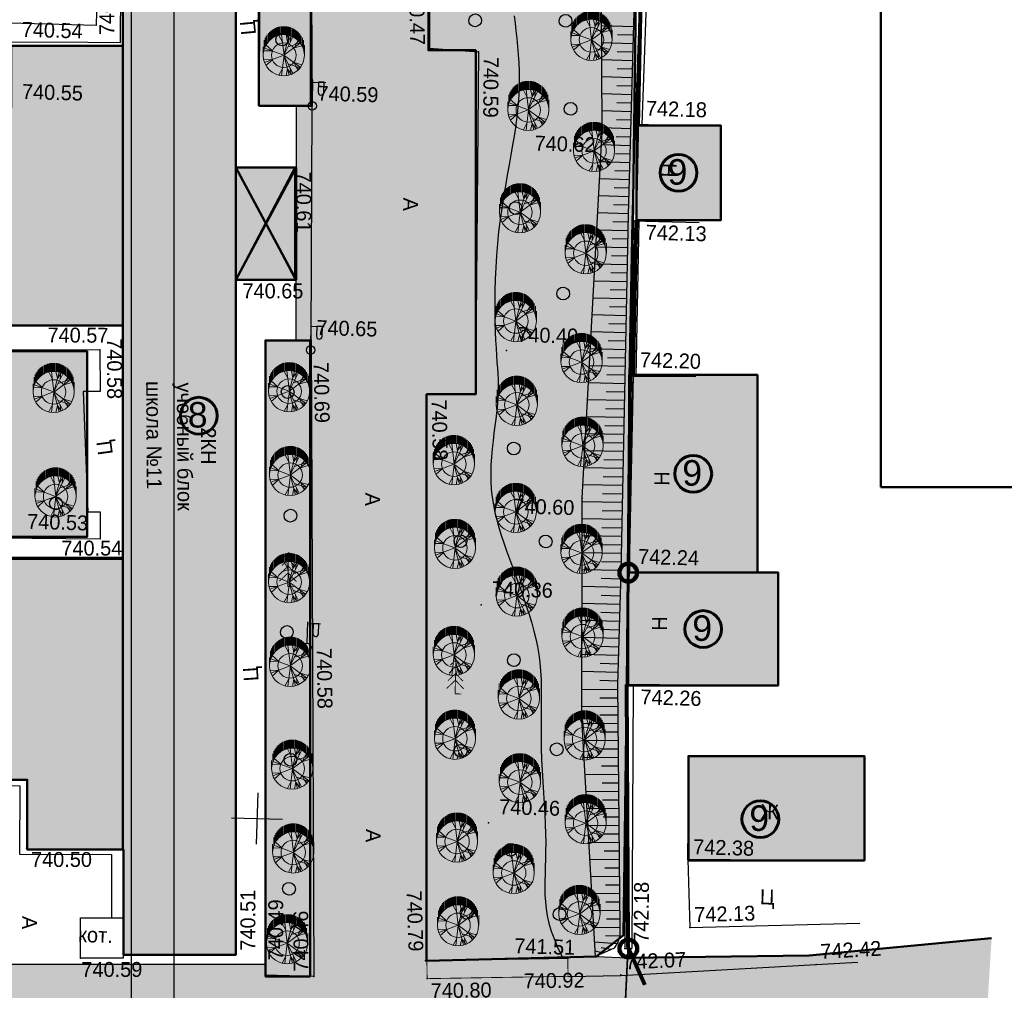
# Model space of a CAD drawing. Header units: millimetres. Extents: x -257011 to 237647566, y 2784933 to 6706507.
# Tile 346 of 451: x 9775131 to 9832962, y 5651032 to 5708034. Entities that reach past the tile are written whole.
import ezdxf

# ---------------------------------------------------------------- set-up
doc = ezdxf.new("R2010")
doc.units = ezdxf.units.MM
doc.header["$LTSCALE"] = 1000
doc.header["$PDMODE"] = 32
doc.header["$PDSIZE"] = 0.3
for name, pattern in [('Д_ТРОТ_ТРУБА', [3, 1.5, -1.5]), ('ДОРОГИ_СТРОЯЩ', [9, 8, -1]), ('Контура низ откосов  Штриховая 0.1-0.5 - - - - - - -', [0.6, 0.1, -0.5]), ('НАВЕС_ОПОРЫ', [3, 2, -1]), ('ОТКОС_НИЗ', [1.2, 0.2, -1])]:
    doc.linetypes.add(name, pattern=pattern)
for name, color, linetype in [('(001) Сетка', 92, 'Continuous'), ('(002) Рамка', 7, 'Continuous'), ('(004) Точки рельефа', 7, 'Continuous'), ('(007) Здания', 7, 'Continuous'), ('(013) Газ', 40, 'ИК_Газопровод -------г--------'), ('(022) Возд. Линии', 7, 'Continuous'), ('(025) Дорога', 7, 'Continuous'), ('(031) Горизонтали', 42, 'Continuous'), ('(035) Откосы', 7, 'Continuous'), ('(038) Деревья', 7, 'Continuous'), ('(040) Ограда', 7, 'Continuous'), ('TREE', 74, 'Continuous')]:
    doc.layers.add(name, color=color, linetype=linetype)
doc.layers.add('.', color=7, linetype='Continuous', lineweight=15)
doc.layers.add('Ф А С А Д', color=250, linetype='Continuous', lineweight=15)
doc.styles.add('ATTR', font='romans.shx', dxfattribs={"width": 0.8, "height": 0.470416})
doc.styles.add('BM-431', font='txt')
doc.styles.add('D-431', font='txt', dxfattribs={"width": 2})
doc.styles.add('P-131', font='txt')
doc.styles.add('Roman', font='romans')
doc.styles.get("Standard").update_dxf_attribs({"font": 'ARIALN.TTF'})
doc.linetypes.add('FENCELINE2', pattern='A,6.35,-2.54,[132,ltypeshp.shx,S=2.54,R=0,X=-2.54,Y=0],-2.54,25.4', length=36.83)
doc.linetypes.add('KANALIS_K', pattern='A,1,["<",Standard,S=1.8,R=0,X=-0.9,Y=-0.9],3,-1,["К",Standard,S=1.8,R=0,X=-0.9,Y=-0.9],-1,10', length=16)
doc.linetypes.add('ИК_Воздушка ------- --------', pattern='A,9,-0.6,["Z",Standard,S=1.2,R=70,X=0.6,Y=-0.65],-1', length=10.6)
doc.linetypes.add('ИК_Газопровод -------г--------', pattern='A,9,-0.6,["Г",Standard,S=1.2,R=0,X=0,Y=-0.6],-1.2', length=10.8)
doc.linetypes.add('ОГРАДА_БЕТ', pattern='A,4,["|",Standard,S=0.8,R=0,X=0,Y=-0.8],4', length=8)
doc.linetypes.add('ПОДПОРНАЯ СТЕНКА', pattern='A,2,["V",Standard,S=1.2,R=0,X=0,Y=-1.2],0.2,["V",Standard,S=0.8,R=0,X=0,Y=-0.8],0.25,["V",Standard,S=0.3,R=0,X=0,Y=-0.3],0.25', length=2.7)
picture_1 = doc.add_image_def('image6.png', size_in_pixel=(1429, 926))
pattern_1 = [(311, (-555770.2, 0), (415.09027, 360.832466), []), (311, (-555797.26, -386.8), (415.09027, 360.832466), [550, -275])]

# ---------------------------------------------------------------- blocks, each defined once
blk = doc.blocks.new('f')
at = {"layer": '(022) Возд. Линии'}
for points in [[(0, 0.25), (0, 1.5)], [(0, 1.4), (0.75, 1.4)]]:
    blk.add_lwpolyline(points, dxfattribs=at)
blk.add_lwpolyline([(0.4875, 0.65), (0.4875, 0.65, 0.4142136), (0.65, 0.8125), (0.65, 1.4), (0.325, 1.4), (0.325, 0.8125, 0.4142136)], format="xyb", close=True, dxfattribs=at)
blk.add_circle((0, 0), 0.25, dxfattribs=at)
blk = doc.blocks.new('d')
at = {"layer": '(038) Деревья', "color": 30}
blk.add_ellipse((0, 0), major_axis=(0.265, 0.265), ratio=1, start_param=5.497787, end_param=11.780972, dxfattribs=at)
blk = doc.blocks.new('ell')
at = {"const_width": 0.05}
for points in [[(0, 2), (-0.329, 1.671)], [(0, 0), (0, 2)], [(0, 2), (0.329, 1.671)], [(0, 1.2), (-0.443, 0.757)], [(0, 1.6), (-0.386, 1.214)], [(0, 1.6), (0.386, 1.214)], [(0, 1.2), (0.443, 0.757)], [(0, 0.8), (-0.5, 0.3)], [(0, 0.8), (0.5, 0.3)], [(0, 0), (0.375, 0)]]:
    blk.add_lwpolyline(points, dxfattribs=at)
blk = doc.blocks.new('Setka')
at = {"layer": '(001) Сетка'}
for p, q in [((0, 1.5), (0, -1.5)), ((-1.5, 0), (1.5, 0))]:
    blk.add_line(p, q, dxfattribs=at)
blk = doc.blocks.new('kjvklglhl')
at = {"layer": '(004) Точки рельефа'}
for p in [(380.681, 519.976), (398.669, 520.315), (401.552, 520.184), (391.887, 516.738), (410.884, 516.202), (408.959, 515.7), (390.932, 513.107), (410.879, 510.505), (391.156, 506.543), (381.147, 503.536), (392.209, 502.981), (403.701, 502.698), (379.826, 502.068), (392.192, 502.402), (410.945, 501.418), (399.056, 499.965), (408.377, 494.146), (379.382, 492.534), (381.525, 489.948), (411.16, 489.868), (402.63, 487.73), (392.472, 484.94), (411.313, 483.272), (376.228, 476.688), (403.419, 474.946), (415.187, 473.122), (376.34, 472.681), (415.404, 469.123), (411.633, 467.784), (388.79, 466.813), (399.939, 466.739), (408.294, 467.109), (422.893, 467.155), (379.683, 466.328), (411.44, 466.227), (390.575, 465.609), (393.417, 465.63), (400.071, 465.691)]:
    blk.add_point(p, dxfattribs=at)
at = {"layer": '(007) Здания'}
for points in [[(397.62, 535.96), (411.014, 535.369), (410.872, 516.202)], [(374.581, 503.36), (381.146, 503.545), (380.684, 519.978), (374.119, 519.794), (374.221, 516.142)], [(414.801, 510.502), (410.868, 510.505), (410.872, 516.202), (414.806, 516.199)], [(411.346, 501.403), (411.268, 510.509)], [(415.064, 489.945), (411.163, 489.871), (410.946, 501.4), (414.846, 501.474)], [(376.227, 476.706), (341.325, 475.724), (340.957, 488.799), (381.529, 489.94), (382.011, 472.802)], [(415.188, 483.351), (411.288, 483.278), (411.163, 489.871), (415.064, 489.945)], [(411.288, 483.278), (411.633, 467.784)], [(425.143, 473.31), (415.187, 473.122), (415.079, 478.856)], [(376.227, 476.706), (376.342, 472.642), (382.011, 472.802), (382.011, 472.802)], [(411.633, 467.784), (412.033, 467.793)]]:
    blk.add_lwpolyline(points, dxfattribs=at)
for points in [[(380.475, 527.413), (382.185, 466.617), (388.791, 466.802), (387.082, 527.599)], [(379.683, 466.328), (379.617, 468.68), (382.125, 468.75), (382.191, 466.398)]]:
    blk.add_lwpolyline(points, close=True, dxfattribs=at)
at = {"layer": '(007) Здания', "color": 0, "linetype": 'НАВЕС_ОПОРЫ'}
blk.add_lwpolyline([(391.156, 506.543), (390.972, 513.108), (387.492, 513.011), (387.676, 506.445)], close=True, dxfattribs=at)
for points in [[(387.492, 513.011), (391.156, 506.543)], [(387.676, 506.445), (390.972, 513.108)]]:
    blk.add_lwpolyline(points, dxfattribs=at)
at = {"layer": '(013) Газ', "linetype": 'ИК_Воздушка ------- --------', "ltscale": 0.5, "flags": 128}
for points in [[(292.909, 529.889), (292.062, 534.008), (300.797, 535.523), (378.045, 536.01), (380.152, 536.01), (380.512, 520.117), (378.614, 520.082), (373.886, 519.972), (374, 516.282), (339.283, 515.209), (339.606, 502.365), (340.619, 488.79), (341.059, 475.484), (341.059, 475.484), (344.329, 475.58), (345.717, 447.337), (345.717, 447.337)], [(344.329, 475.58), (375.842, 476.344), (375.939, 472.334), (381.325, 472.464), (381.43, 468.731)]]:
    blk.add_lwpolyline(points, dxfattribs=at)
at = {"layer": '(025) Дорога', "linetype": 'Д_ТРОТ_ТРУБА', "flags": 128}
for points in [[(306.476, 535.529), (305.9, 533.631), (321.717, 532.149), (330.387, 530.721), (388.476, 532.88), (398.347, 532.707), (398.669, 520.315), (401.552, 520.184), (401.938, 500.043), (399.056, 499.965), (400.025, 466.742)], [(379.066, 525.545), (379.066, 521.091), (372.609, 521.091), (372.613, 518.239), (373.418, 517.642), (366.333, 517.518), (333.604, 516.168)], [(393.417, 465.63), (390.565, 465.619), (389.517, 502.905), (392.209, 502.981), (393.417, 465.63)], [(380.155, 490.956), (334.932, 490.013), (334.286, 500.732), (371.231, 501.827), (379.825, 502.082), (379.898, 499.61), (378.901, 499.581)], [(379.382, 492.534), (380.108, 492.556), (380.155, 490.956)], [(415.187, 473.122), (415.404, 469.123), (425.38, 469.664)], [(408.34, 466.058), (411.44, 466.195), (422.893, 467.155), (425.324, 467.359)]]:
    blk.add_lwpolyline(points, dxfattribs=at)
blk.add_lwpolyline([(391.887, 516.738), (388.796, 516.656), (388.474, 528.958), (391.437, 529.036)], close=True, dxfattribs=at)
at = {"layer": '(025) Дорога', "linetype": 'Контура низ откосов  Штриховая 0.1-0.5 - - - - - - -'}
blk.add_lwpolyline([(392.209, 502.981), (391.887, 516.738)], dxfattribs=at)
at = {"layer": '(025) Дорога', "linetype": 'Д_ТРОТ_ТРУБА', "ltscale": 1000, "const_width": 0.05, "flags": 128}
blk.add_lwpolyline([(408.294, 467.109), (400.025, 466.742), (400.071, 465.691), (408.34, 466.058)], close=True, dxfattribs=at)
at = {"layer": '(031) Горизонтали', "flags": 128}
blk.add_lwpolyline([(403.583, 522.358), (403.653, 521.936), (403.721, 521.494), (403.785, 521.036), (403.844, 520.566), (403.896, 520.088), (403.939, 519.606), (403.972, 519.124), (403.993, 518.647), (404, 518.177), (403.995, 517.711), (403.977, 517.245), (403.946, 516.773), (403.905, 516.293), (403.851, 515.799), (403.788, 515.286), (403.714, 514.751), (403.631, 514.19), (403.541, 513.603), (403.448, 512.994), (403.354, 512.364), (403.263, 511.714), (403.178, 511.048), (403.101, 510.367), (403.037, 509.673), (402.987, 508.969), (402.951, 508.261), (402.928, 507.557), (402.916, 506.862), (402.916, 506.184), (402.925, 505.531), (402.942, 504.908), (402.968, 504.323), (402.999, 503.781), (403.035, 503.281), (403.074, 502.82), (403.114, 502.395), (403.153, 502.003), (403.19, 501.641), (403.221, 501.307), (403.247, 500.997), (403.264, 500.707), (403.274, 500.432), (403.275, 500.162), (403.27, 499.891), (403.256, 499.611), (403.236, 499.315), (403.209, 498.994), (403.175, 498.64), (403.135, 498.25), (403.092, 497.826), (403.051, 497.377), (403.014, 496.908), (402.985, 496.427), (402.969, 495.94), (402.969, 495.454), (402.988, 494.976), (403.029, 494.511), (403.093, 494.057), (403.176, 493.612), (403.279, 493.172), (403.399, 492.734), (403.534, 492.295), (403.685, 491.851), (403.848, 491.4), (404.022, 490.94), (404.205, 490.471), (404.394, 489.997), (404.585, 489.519), (404.776, 489.041), (404.964, 488.565), (405.146, 488.093), (405.32, 487.629), (405.481, 487.173), (405.631, 486.722), (405.767, 486.274), (405.889, 485.825), (405.996, 485.371), (406.088, 484.908), (406.164, 484.434), (406.223, 483.943), (406.265, 483.434), (406.293, 482.906), (406.312, 482.36), (406.325, 481.797), (406.335, 481.217), (406.347, 480.62), (406.365, 480.009), (406.392, 479.382), (406.431, 478.742), (406.48, 478.094), (406.535, 477.444), (406.593, 476.799), (406.651, 476.165), (406.704, 475.548), (406.75, 474.955), (406.786, 474.392), (406.808, 473.863), (406.819, 473.366), (406.823, 472.896), (406.823, 472.448), (406.823, 472.02), (406.825, 471.605), (406.834, 471.2), (406.853, 470.799), (406.886, 470.399), (406.939, 469.994), (407.018, 469.577), (407.129, 469.141), (407.28, 468.682), (407.476, 468.192), (407.724, 467.666), (408.03, 467.097)], dxfattribs=at)
at = {"layer": '(035) Откосы'}
for p, q in [((410.611, 521.909), (408.741, 521.909)), ((410.611, 521.41), (409.685, 521.41)), ((410.611, 520.911), (408.776, 520.911)), ((410.611, 519.912), (408.811, 519.912)), ((410.611, 520.412), (409.703, 520.412)), ((410.611, 519.413), (409.72, 519.413)), ((410.611, 518.914), (408.846, 518.914)), ((410.611, 518.415), (409.738, 518.415)), ((410.611, 517.916), (408.881, 517.916)), ((410.611, 517.417), (409.755, 517.417)), ((410.611, 516.917), (408.916, 516.917)), ((410.611, 515.919), (408.951, 515.919)), ((410.611, 516.418), (409.773, 516.418)), ((410.611, 515.42), (409.781, 515.42)), ((410.611, 514.921), (408.938, 514.921)), ((410.611, 514.422), (409.768, 514.422)), ((410.611, 513.922), (408.911, 513.922)), ((410.611, 513.423), (409.754, 513.423)), ((410.611, 512.924), (408.884, 512.924)), ((410.611, 512.425), (409.741, 512.425)), ((410.611, 511.926), (408.857, 511.926)), ((410.611, 511.427), (409.727, 511.427)), ((410.611, 510.927), (408.83, 510.927)), ((410.615, 510.428), (409.715, 510.421)), ((410.618, 509.929), (408.803, 509.915)), ((410.626, 508.931), (408.776, 508.917)), ((410.622, 509.43), (409.706, 509.423)), ((410.63, 508.432), (409.696, 508.425)), ((410.634, 507.933), (408.749, 507.918)), ((410.637, 507.433), (409.686, 507.426)), ((410.641, 506.934), (408.722, 506.92)), ((410.645, 506.435), (409.677, 506.428)), ((410.649, 505.936), (408.695, 505.921)), ((410.657, 504.938), (408.668, 504.922)), ((410.653, 505.437), (409.667, 505.429)), ((410.66, 504.439), (409.657, 504.431)), ((410.664, 503.939), (408.641, 503.924)), ((410.668, 503.44), (409.648, 503.432)), ((410.672, 502.941), (408.614, 502.925)), ((410.676, 502.442), (409.638, 502.434)), ((410.679, 501.943), (408.587, 501.927)), ((410.683, 501.444), (409.628, 501.436)), ((410.687, 500.944), (408.56, 500.928)), ((410.691, 500.445), (409.619, 500.437)), ((410.695, 499.946), (408.533, 499.93)), ((410.698, 499.447), (409.609, 499.439)), ((410.702, 498.948), (408.506, 498.931)), ((410.71, 497.95), (408.479, 497.932)), ((410.706, 498.449), (409.599, 498.44)), ((410.714, 497.45), (409.59, 497.442)), ((410.718, 496.951), (408.452, 496.934)), ((410.721, 496.452), (409.58, 496.443)), ((410.725, 495.953), (408.425, 495.935)), ((410.729, 495.454), (409.57, 495.445)), ((410.733, 494.955), (408.398, 494.937)), ((410.74, 493.956), (408.383, 493.938)), ((410.737, 494.455), (409.561, 494.446)), ((410.744, 493.457), (409.57, 493.448)), ((410.748, 492.958), (408.409, 492.94)), ((410.752, 492.459), (409.587, 492.45)), ((410.756, 491.96), (408.435, 491.942)), ((410.759, 491.461), (409.604, 491.452)), ((410.763, 490.961), (408.462, 490.944)), ((410.767, 490.462), (409.621, 490.453)), ((410.771, 489.963), (408.488, 489.946)), ((410.771, 489.464), (409.636, 489.465)), ((410.771, 488.965), (408.514, 488.966)), ((410.771, 488.466), (409.649, 488.466)), ((410.771, 487.966), (408.541, 487.968)), ((410.77, 486.968), (408.567, 486.969)), ((410.77, 487.467), (409.662, 487.468)), ((410.77, 486.469), (409.675, 486.47)), ((410.769, 485.97), (408.594, 485.971)), ((410.769, 485.471), (409.688, 485.471)), ((410.769, 484.971), (408.62, 484.973)), ((410.769, 484.472), (409.701, 484.473)), ((410.768, 483.973), (408.647, 483.974)), ((410.768, 483.474), (409.714, 483.475)), ((410.779, 482.975), (408.675, 482.895)), ((410.798, 482.476), (409.743, 482.436)), ((410.817, 481.977), (408.702, 481.897)), ((410.836, 481.479), (409.775, 481.438)), ((410.855, 480.98), (408.748, 480.9)), ((410.874, 480.481), (409.832, 480.441)), ((410.893, 479.982), (408.833, 479.904)), ((410.912, 479.483), (409.894, 479.445)), ((410.931, 478.985), (408.918, 478.908)), ((410.95, 478.486), (409.955, 478.448)), ((410.968, 477.987), (409.003, 477.912)), ((410.987, 477.488), (410.016, 477.451)), ((411.006, 476.989), (409.088, 476.916)), ((411.044, 475.992), (409.173, 475.921)), ((411.025, 476.49), (410.078, 476.455)), ((411.063, 475.493), (410.139, 475.458)), ((411.082, 474.994), (409.258, 474.925)), ((411.101, 474.495), (410.201, 474.461)), ((411.12, 473.996), (409.343, 473.929)), ((411.139, 473.498), (410.262, 473.464)), ((411.158, 472.999), (409.428, 472.933)), ((411.177, 472.5), (410.323, 472.468)), ((411.196, 472.001), (409.513, 471.937)), ((411.215, 471.502), (410.385, 471.471)), ((411.234, 471.004), (409.598, 470.941)), ((411.253, 470.505), (410.446, 470.474)), ((411.271, 470.006), (409.682, 469.946)), ((411.29, 469.507), (410.508, 469.477)), ((411.309, 469.008), (409.767, 468.95)), ((411.306, 468.51), (410.476, 468.494)), ((411.147, 468.04), (409.839, 468.107)), ((410.361, 467.485), (409.885, 467.572)), ((410.81, 467.701), (410.241, 467.793))]:
    blk.add_line(p, q, dxfattribs=at)
at = {"layer": '(035) Откосы', "linetype": 'ОТКОС_НИЗ'}
blk.add_lwpolyline([(409.911, 467.269), (408.719, 481.243), (408.377, 494.146), (408.959, 515.7), (408.265, 535.49)], dxfattribs=at)
at = {"layer": '(035) Откосы'}
blk.add_lwpolyline([(410.611, 535.387), (410.611, 510.879), (410.772, 489.864), (410.768, 483.268), (411.311, 468.967), (411.311, 468.528), (411.205, 468.139), (411.005, 467.795), (409.911, 467.269)], dxfattribs=at)
at = {"layer": '(035) Откосы', "linetype": 'ПОДПОРНАЯ СТЕНКА', "ltscale": 0.5, "flags": 128}
blk.add_lwpolyline([(378.901, 499.581), (379.382, 492.534)], dxfattribs=at)
at = {"layer": '(040) Ограда', "linetype": 'ОГРАДА_БЕТ', "ltscale": 0.5, "flags": 128}
for points in [[(397.638, 536.36), (411.417, 535.751), (411.272, 516.199)], [(410.946, 501.4), (410.868, 510.505)], [(411.688, 483.286), (412.033, 467.793)]]:
    blk.add_lwpolyline(points, dxfattribs=at)
at = {"layer": '(001) Сетка'}
blk.add_blockref('Setka', (389.817, 474.81), dxfattribs=at)
at = {"layer": '(022) Возд. Линии'}
for p in [(391.887, 516.738), (392.192, 502.402), (392.472, 484.94)]:
    blk.add_blockref('f', p, dxfattribs=at)
at = {"layer": '(038) Деревья', "color": 30, "linetype": 'Continuous'}
for p in [(401.315, 522.026), (406.618, 522.151), (390.015, 520.588), (407.056, 516.991), (403.999, 511.068), (406.931, 506.13), (390.913, 499.899), (404.282, 496.949), (377.495, 492.979), (391.282, 492.642), (401.305, 491.428), (406.307, 491.555), (391.263, 485.806), (404.636, 484.536), (401.663, 479.114), (407.298, 479.367), (391.682, 478.312), (404.753, 473.394), (391.814, 470.734), (402.283, 469.613), (407.74, 469.693)]:
    blk.add_blockref('d', p, dxfattribs=at)
at = {"layer": '(038) Деревья', "linetype": 'Continuous'}
for p in [(391.238, 488.48), (401.24, 482.457)]:
    blk.add_blockref('ell', p, dxfattribs=at)
at = {"layer": '(004) Точки рельефа', "style": 'D-431'}
for s, rotation, p in [('740.53', 91.61068, (380.15, 520.561)), ('740.47', 272.57695, (397.373, 524.041)), ('740.59', 271.09963, (401.872, 519.903)), ('740.61', 271.95798, (391.05, 512.85)), ('740.65', 1.61068, (388.105, 505.32)), ('740.57', 1.29298, (376.73, 502.413)), ('740.58', 271.61068, (380.225, 502.76)), ('740.69', 272.73669, (392.393, 501.692)), ('740.58', 272.6996, (399.384, 499.692)), ('740.54', 1.69941, (377.9, 489.922)), ('740.58', 272.52268, (393.038, 484.916)), ('740.50', 1.61068, (376.631, 471.594)), ('742.18', 91.27766, (413.015, 468.162)), ('740.79', 273.44629, (398.722, 470.815)), ('740.51', 91.61068, (389.938, 467.05)), ('742.13', 3.10564, (415.674, 469.453)), ('740.49', 91.72353, (391.596, 466.531)), ('740.46', 91.85225, (393.093, 465.907)), ('742.42', 4.79469, (423.153, 467.493)), ('742.07', 4.02401, (411.705, 466.562)), ('740.59', 1.61068, (379.769, 465.223)), ('740.92', 2.53571, (405.758, 465.275)), ('740.80', 2.53571, (400.317, 464.542))]:
    blk.add_text(s, height=0.875, rotation=rotation, dxfattribs=at).set_placement(p)
for s, p in [('740.54', (374.703, 520.31)), ('740.59', (392.174, 517.053)), ('742.18', (411.484, 516.712)), ('740.55', (374.82, 516.663)), ('740.62', (405.005, 514.481)), ('742.13', (411.673, 509.433)), ('740.65', (392.497, 503.296)), ('740.40', (404.301, 503.218)), ('742.20', (411.547, 501.938)), ('740.60', (404.36, 493.144)), ('740.53', (375.834, 491.439)), ('742.24', (411.76, 490.388)), ('740.36', (403.23, 488.25)), ('742.26', (412.136, 482.146)), ('740.46', (404.019, 475.466)), ('742.38', (415.474, 473.437)), ('741.51', (405.136, 467.33))]:
    blk.add_text(s, height=0.875, dxfattribs=at).set_placement(p)
at = {"layer": '(007) Здания', "color": 0, "linetype": 'Continuous', "style": 'P-131'}
for rotation, p in [(89.95374, (413.38, 513.12)), (91.0815, (413.477, 495.021)), (91.0815, (413.582, 486.506))]:
    blk.add_text('Н', height=0.88, rotation=rotation, dxfattribs=at).set_placement(p)
at = {"layer": '(007) Здания', "color": 0}
for s, rotation, style, p in [('учебный блок', 272, 'BM-431', (384.386, 500.272)), ('школа №11', 272, 'BM-431', (382.587, 500.304)), ('2КН', 271.61068, 'P-131', (385.883, 497.681))]:
    blk.add_text(s, height=0.88, rotation=rotation, dxfattribs=dict(at, style=style)).set_placement(p)
at = {"layer": '(007) Здания', "color": 0, "style": 'P-131'}
blk.add_text('Ж', height=0.88, dxfattribs=at).set_placement((419.371, 475.607))
at = {"layer": '(007) Здания', "color": 0, "linetype": 'Continuous', "style": 'BM-431'}
blk.add_text('кот.', height=0.88, dxfattribs=at).set_placement((379.512, 467.266))
at = {"layer": '(025) Дорога', "linetype": 'ДОРОГИ_СТРОЯЩ', "style": 'BM-431'}
for s, rotation, p in [('Ц', 96.99086, (388.469, 520.844)), ('A', 270, (397.39, 511.505)), ('Ц', 99.38237, (380.758, 495.972)), ('A', 270, (395.645, 494.123)), ('Ц', 95.59058, (389.69, 482.899)), ('A', 270, (396.232, 474.378)), ('A', 270, (376.196, 468.706))]:
    blk.add_text(s, height=0.875, rotation=rotation, dxfattribs=at).set_placement(p)
blk.add_text('Ц', height=0.875, dxfattribs=at).set_placement((419.478, 470.606))
blk = doc.blocks.new('dhdyfh')
at = {"layer": 'TREE', "color": 92, "lineweight": 20}
for p, q in [((10253612, 5665831), (10253612, 5666323)), ((10253672, 5665895), (10253672, 5666384)), ((10253733, 5665949), (10253733, 5666439)), ((10253793, 5665998), (10253793, 5666487)), ((10253854, 5666529), (10253854, 5666039)), ((10253914, 5666083), (10253914, 5666567)), ((10253975, 5666109), (10253975, 5666601)), ((10254035, 5666629), (10254035, 5666140)), ((10254096, 5666652), (10254096, 5666163)), ((10254156, 5666184), (10254156, 5666675)), ((10254217, 5666691), (10254217, 5666204)), ((10254277, 5666217), (10254277, 5666705)), ((10254338, 5666714), (10254338, 5666227)), ((10254398, 5666235), (10254398, 5666724)), ((10254459, 5666724), (10254459, 5666238)), ((10254519, 5666243), (10254519, 5666724)), ((10254580, 5666724), (10254580, 5666240)), ((10254640, 5666233), (10254640, 5666724)), ((10254701, 5666717), (10254701, 5666227)), ((10254761, 5666215), (10254761, 5666706)), ((10254822, 5666693), (10254822, 5666199)), ((10254882, 5666186), (10254882, 5666674)), ((10254943, 5666652), (10254943, 5666166)), ((10255003, 5666140), (10255003, 5666629)), ((10255064, 5666601), (10255064, 5666114)), ((10255125, 5666081), (10255125, 5666565)), ((10255185, 5666529), (10255185, 5666042)), ((10255246, 5665998), (10255246, 5666487)), ((10255306, 5666441), (10255306, 5665949)), ((10255367, 5665893), (10255367, 5666384)), ((10255427, 5666323), (10255427, 5665828)), ((10253370, 5665419), (10253370, 5665908)), ((10253430, 5665555), (10253430, 5666052)), ((10253491, 5665666), (10253491, 5666158)), ((10253551, 5665761), (10253551, 5666240)), ((10254443, 5665800), (10254236, 5666193)), ((10254532, 5665031), (10254393, 5666223)), ((10254522, 5665028), (10254837, 5666198)), ((10254522, 5665031), (10255054, 5666100)), ((10254739, 5665821), (10254650, 5666236)), ((10254739, 5665828), (10254966, 5666152)), ((10254778, 5665531), (10255478, 5665762)), ((10254897, 5665793), (10254946, 5666154)), ((10255123, 5665467), (10255340, 5665898)), ((10255212, 5665677), (10255390, 5665854)), ((10255488, 5665756), (10255488, 5666256)), ((10255548, 5666158), (10255548, 5665664)), ((10255609, 5665574), (10255609, 5666055)), ((10255669, 5665911), (10255669, 5665409)), ((10253309, 5665030), (10253309, 5665514)), ((10253851, 5665282), (10253348, 5665297)), ((10254519, 5665030), (10253387, 5665451)), ((10253851, 5665290), (10253466, 5665636)), ((10254522, 5665028), (10255488, 5665736)), ((10255133, 5665459), (10255577, 5665590)), ((10255730, 5665030), (10255730, 5665615))]:
    blk.add_line(p, q, dxfattribs=at)
at = {"layer": 'TREE', "color": 30, "lineweight": 20, "true_color": 0xf8991e}
for p, q in [((10253851, 5664777), (10253348, 5664762)), ((10254519, 5665030), (10253387, 5664608)), ((10253851, 5664769), (10253466, 5664423)), ((10254532, 5665028), (10254393, 5663836)), ((10254522, 5665031), (10254837, 5663861)), ((10254522, 5665031), (10255488, 5664323)), ((10254522, 5665028), (10255054, 5663959)), ((10255123, 5664592), (10255340, 5664161)), ((10255133, 5664600), (10255577, 5664469)), ((10254443, 5664259), (10254236, 5663866)), ((10254739, 5664238), (10254650, 5663823)), ((10254739, 5664231), (10254966, 5663908)), ((10254778, 5664528), (10255478, 5664297)), ((10254897, 5664266), (10254946, 5663905)), ((10255212, 5664382), (10255390, 5664205))]:
    blk.add_line(p, q, dxfattribs=at)
blk.add_circle((10254519, 5665030), 1210, dxfattribs=at)
at = {"layer": 'TREE', "color": 92, "lineweight": 20}
blk.add_circle((10254519, 5665030), 720, dxfattribs=at)
at = {"layer": 'TREE', "color": 30, "lineweight": 20, "true_color": 0xf8991e, "style": 'ATTR', "width": 0.8, "flags": 9}
for p in [(10254522, 5665031), (10254522, 5665028)]:
    blk.add_attdef('ESTCODE', p, '', height=14.1, rotation=90, dxfattribs=at)

msp = doc.modelspace()

# ---------------------------------------------------------------- hatches: boundary and pattern name
at = {"layer": '.', "lineweight": 50, "ltscale": 1000, "transparency": 33554687}
h = msp.add_hatch(color=256, dxfattribs=at)
h.dxf.hatch_style = 1
h.set_gradient(color1=(132, 132, 132), color2=(132, 132, 132), tint=1)
h.paths.add_polyline_path([(9738047.331, 5719416.663), (9799140.732, 5718791.214), (9799140.732, 5706242.585), (9801915.55, 5706242.585), (9801894.536, 5686034.189), (9799010.476, 5686031.173), (9799045.263, 5652769.758), (9809004.976, 5653020.016), (9810831.109, 5652931.749), (9810788.746, 5652055.301), (9810612.726, 5648413.682), (9807269.127, 5648680.636), (9807057.94, 5646909.59), (9739522.649, 5645438.958), (9739522.649, 5649920.607), (9773415.802, 5650652.19), (9773415.802, 5652564.772), (9789558.262, 5652564.772), (9789558.262, 5651848.19), (9792184.629, 5651848.19), (9792184.629, 5689198.437), (9791369.235, 5689213.707), (9791394.924, 5702975.656), (9792234.988, 5702975.656), (9792234.988, 5715334.226), (9738047.331, 5715334.226)])
h = msp.add_hatch(color=256, dxfattribs=at)
h.dxf.hatch_style = 1
h.set_gradient(color1=(132, 132, 132), color2=(132, 132, 132), tint=1)
h.paths.add_polyline_path([(9810831.109, 5652931.749), (9810612.726, 5648413.682), (9810461.257, 5646744.42), (9831889.191, 5648787.787), (9832216.68, 5654098.668), (9821502.713, 5653076.984)])
at = {"linetype": 'KANALIS_K', "ltscale": 1000}
h = msp.add_hatch(dxfattribs=at)
h.set_pattern_fill('JIS_STN_1E', color=252, scale=550, angle=266, style=0)
h.set_pattern_definition(pattern_1)
h.paths.add_polyline_path([(9814406.749, 5658656.361), (9824747.493, 5658656.361), (9824747.493, 5664789.425), (9814406.749, 5664789.425)])
h.paths.add_polyline_path([(9810874.228, 5675560.593), (9819687.139, 5675560.593), (9819687.139, 5668936.612), (9810874.228, 5668936.612)])
h.paths.add_polyline_path([(9810922.344, 5675560.593), (9818466.114, 5675560.593), (9818466.114, 5687167.694), (9810922.344, 5687167.694)])
h.paths.add_polyline_path([(9811351.133, 5696257.368), (9816306.4, 5696257.368), (9816306.4, 5701824.357), (9811351.133, 5701824.357)])
h.paths.add_polyline_path([(9783529.241, 5722753.693), (9798533.657, 5722001.154), (9798795.485, 5727790.09), (9783801.855, 5728466.447)])
h.paths.add_polyline_path([(9729864.14, 5723888.562), (9734397.52, 5723888.562), (9734397.52, 5727742.885), (9729864.14, 5727742.885)])
h = msp.add_hatch(dxfattribs=at)
h.set_pattern_fill('JIS_STN_1E', color=252, scale=550, angle=266, style=0)
h.set_pattern_definition(pattern_1)
h.paths.add_polyline_path([(9739796.079, 5702866.239), (9774636.444, 5702866.239), (9774636.444, 5706496.273), (9781194.034, 5706496.273), (9781194.034, 5713966.306), (9787817.979, 5713966.306), (9787825.267, 5699358.243), (9791364.184, 5699358.243), (9791364.184, 5692756.229), (9787817.979, 5692756.229), (9787817.979, 5653107.622), (9781236.587, 5653107.622), (9781236.587, 5659297.106), (9775571.383, 5659297.106), (9775571.383, 5663399.402), (9740732.32, 5663399.402), (9740732.32, 5676370.215), (9781191.125, 5676370.215), (9781191.125, 5690068.024), (9739796.079, 5690068.024)])
at = {"lineweight": 50}
h = msp.add_hatch(color=1, dxfattribs=at)
h.set_gradient(color1=(255, 255, 255), one_color=1, tint=1)
h.paths.add_polyline_path([(9812748.093, 5699040.863, 1), (9814909.44, 5699040.863, 1)])
h = msp.add_hatch(color=1, dxfattribs=at)
h.set_gradient(color1=(255, 255, 255), one_color=1, tint=1)
h.paths.add_polyline_path([(9784568.561, 5684777.565, 1), (9786729.907, 5684777.565, 1)])
h = msp.add_hatch(color=1, dxfattribs=at)
h.set_gradient(color1=(255, 255, 255), one_color=1, tint=1)
h.paths.add_polyline_path([(9813613.556, 5681364.143, 1), (9815774.902, 5681364.143, 1)])
h = msp.add_hatch(color=1, dxfattribs=at)
h.set_gradient(color1=(255, 255, 255), one_color=1, tint=1)
h.paths.add_polyline_path([(9814200.01, 5672248.602, 1), (9816361.356, 5672248.602, 1)])
h = msp.add_hatch(color=1, dxfattribs=at)
h.set_gradient(color1=(255, 255, 255), one_color=1, tint=1)
h.paths.add_polyline_path([(9817552.325, 5661087.404, 1), (9819713.671, 5661087.404, 1)])
at = {"layer": 'Ф А С А Д', "linetype": 'KANALIS_K', "ltscale": 1000}
h = msp.add_hatch(dxfattribs=at)
h.set_pattern_fill('CROSS', color=92, scale=40, angle=95)
h.set_pattern_definition([(95, (-555770.2, 0), (-275.171012, 230.8958947), [127, -381]), (185, (-555712.5, 68.8), (-230.8958947, -275.171012), [127, -381])])
h.paths.add_polyline_path([(9735232.32, 5712658.727), (9764251.233, 5713178.613), (9764251.233, 5704695.717), (9735232.32, 5704695.717)], flags=17)
h.paths.add_polyline_path([(9735232.32, 5688561.339), (9779090.495, 5688561.339), (9779090.495, 5677655.35), (9735232.32, 5677655.35)], flags=17)
h.paths.add_polyline_path([(9735232.32, 5690409.279), (9738969.435, 5690409.279), (9738969.435, 5693820.69), (9737101.295, 5693820.69), (9737101.295, 5697347.612), (9738969.435, 5697347.612), (9738969.435, 5702847.656), (9735232.32, 5702847.656)], flags=17)
h.paths.add_polyline_path([(9735232.32, 5663773.398), (9738969.435, 5663773.398), (9738969.435, 5668576.33), (9737989.108, 5668576.33), (9737989.108, 5672103.252), (9738969.435, 5672103.252), (9738969.435, 5675822.937), (9735232.32, 5675822.937)], flags=17)
edge = h.paths.add_edge_path()
edge.add_line((9773415.802, 5662049.266), (9735232.32, 5662049.266))
edge.add_line((9735232.32, 5662049.266), (9735232.32, 5651907.6))
edge.add_arc((9737330.079, 5651971.052), 2098.718, 181.73253397, 273.35532392)
edge.add_line((9737452.912, 5649875.932), (9773415.802, 5650652.19))
edge.add_line((9773415.802, 5650652.19), (9773415.802, 5662049.266))
h.paths.add_polyline_path([(9789566.246, 5651848.19), (9792184.629, 5651848.19), (9792184.629, 5689198.437), (9789566.246, 5689198.437)])
h.paths.add_polyline_path([(9799028.839, 5652770.109), (9799028.839, 5686034.189), (9801915.55, 5686034.189), (9801915.55, 5706242.585), (9799140.732, 5706242.585), (9799140.732, 5718791.214), (9689881.948, 5719909.76), (9665092.531, 5712803.828), (9664583.109, 5714483.508), (9694959.297, 5723968.116), (9701657.021, 5724360.977), (9783529.241, 5722753.693), (9799140.732, 5721970.706), (9811484.066, 5721110.852), (9810589.23, 5654273.495), (9809004.976, 5653020.016)])
h.paths.add_polyline_path([(9789181.816, 5702966.194), (9792234.988, 5702966.194), (9792234.988, 5715334.226), (9789181.816, 5715334.226)], flags=17)

# ---------------------------------------------------------------- linework, layer by layer
at = {"layer": '(002) Рамка', "color": 0, "lineweight": 60, "ltscale": 1000}
for centre in [(9813828.767, 5699040.863), (9785649.234, 5684777.565), (9814694.229, 5681364.143), (9815280.683, 5672248.602), (9818632.998, 5661087.404)]:
    msp.add_circle(centre, 1080.673, dxfattribs=at)
at = {"layer": '(022) Возд. Линии', "color": 6, "linetype": 'Continuous', "lineweight": 140}
for centre in [(9810874.228, 5675560.593), (9810878.694, 5653483.48)]:
    msp.add_circle(centre, 521.317, dxfattribs=at)
at = {"lineweight": 50, "ltscale": 1000}
for p, q in [((9781194.034, 5706496.273), (9781194.034, 5690068.024)), ((9791364.184, 5699358.243), (9787817.979, 5692756.229)), ((9791364.184, 5692756.229), (9787817.979, 5699358.243)), ((9781191.125, 5676370.215), (9781191.125, 5659297.106))]:
    msp.add_line(p, q, dxfattribs=at)
at = {"color": 5, "linetype": 'FENCELINE2', "lineweight": 80, "ltscale": 0.1}
msp.add_line((9810860.521, 5653540.249), (9811840.868, 5651362.06), dxfattribs=at)
at = {"color": 1, "ltscale": 0.1, "const_width": 100}
msp.add_lwpolyline([(9811867.732, 5721192.506), (9783529.241, 5722753.693), (9734343.87, 5723793.828), (9729864.14, 5723888.562), (9701657.021, 5724360.977), (9694959.297, 5723968.116), (9660006.657, 5713054.564), (9677336.72, 5596977.833), (9708484.47, 5596231.972), (9736051.727, 5593991.614), (9736994.244, 5617411.721), (9761920.771, 5617179.23), (9769589.329, 5615582.525), (9770388.115, 5625162.794), (9778591.34, 5624619.055), (9778621.488, 5625073.891), (9786517.589, 5624467.534), (9786464.04, 5623770.212), (9808235.349, 5622213.942), (9810612.726, 5648413.682), (9810869.728, 5653730.722), (9810786.337, 5668995.845), (9811867.732, 5721192.506)], dxfattribs=at)
at = {"lineweight": 50, "ltscale": 1000}
for points in [[(9799028.839, 5652770.109), (9799028.839, 5686034.189), (9801915.55, 5686034.189), (9801915.55, 5706242.585), (9799140.732, 5706242.585), (9799140.732, 5718791.214), (9689881.948, 5719909.76), (9665092.531, 5712803.828), (9664583.109, 5714483.508), (9694959.297, 5723968.116), (9701657.021, 5724360.977), (9783529.241, 5722753.693), (9799140.732, 5721970.706), (9811484.066, 5721110.852), (9810589.23, 5654273.495), (9809004.976, 5653020.016), (9799028.839, 5652770.109)], [(9739796.079, 5702866.239), (9774636.444, 5702866.239), (9774636.444, 5706496.273), (9781194.034, 5706496.273), (9781194.034, 5713966.306), (9787817.979, 5713966.306), (9787817.979, 5653107.622), (9781236.587, 5653107.622), (9781236.587, 5659297.106), (9775571.383, 5659297.106), (9775571.383, 5663399.402), (9740732.32, 5663399.402), (9740732.32, 5676370.215), (9781191.125, 5676370.215), (9781191.125, 5690068.024), (9739796.079, 5690068.024), (9739796.079, 5702866.239)], [(9810831.109, 5652931.749), (9821502.713, 5653076.984), (9832216.68, 5654098.668)]]:
    msp.add_lwpolyline(points, dxfattribs=at)
at = {"color": 5, "linetype": 'FENCELINE2', "lineweight": 80, "ltscale": 0.1}
for points in [[(9811466.468, 5701824.357), (9811867.732, 5721192.506)], [(9811161.509, 5687104.61), (9811351.133, 5696257.368)], [(9810860.521, 5653540.249), (9810869.728, 5653730.722), (9810786.337, 5668995.845)]]:
    msp.add_lwpolyline(points, dxfattribs=at)
at = {"lineweight": 30, "ltscale": 1000}
msp.add_lwpolyline([(9799140.732, 5718791.214), (9799140.732, 5706242.585), (9801915.55, 5706242.585), (9801894.536, 5686034.189), (9799010.476, 5686031.173), (9799045.263, 5652769.758), (9809004.976, 5653020.016), (9810831.109, 5652931.749), (9810788.746, 5652055.301), (9810612.726, 5648413.682), (9807269.127, 5648680.636), (9807057.94, 5646909.59), (9739522.649, 5645438.958), (9739522.649, 5649920.607), (9773415.802, 5650652.19), (9773415.802, 5652564.772), (9789558.262, 5652564.772), (9789558.262, 5651848.19), (9792184.629, 5651848.19), (9792184.629, 5689198.437), (9791369.235, 5689213.707), (9791394.924, 5702975.656), (9792234.988, 5702975.656), (9792234.988, 5715334.226)], dxfattribs=at)
at = {"lineweight": 50, "ltscale": 1000}
for points in [[(9789181.816, 5702966.194), (9792234.988, 5702966.194), (9792234.988, 5715334.226), (9789181.816, 5715334.226)], [(9811351.133, 5696257.368), (9816306.4, 5696257.368), (9816306.4, 5701824.357), (9811351.133, 5701824.357)], [(9787817.979, 5699358.243), (9791364.184, 5699358.243), (9791364.184, 5692756.229), (9787817.979, 5692756.229)], [(9789566.246, 5651848.19), (9792184.629, 5651848.19), (9792184.629, 5689198.437), (9789566.246, 5689198.437)], [(9735232.32, 5688561.339), (9779090.495, 5688561.339), (9779090.495, 5677655.35), (9735232.32, 5677655.35)], [(9810922.344, 5675560.593), (9818466.114, 5675560.593), (9818466.114, 5687167.694), (9810922.344, 5687167.694)], [(9810874.228, 5675560.593), (9819687.139, 5675560.593), (9819687.139, 5668936.612), (9810874.228, 5668936.612)], [(9814406.749, 5658656.361), (9824747.493, 5658656.361), (9824747.493, 5664789.425), (9814406.749, 5664789.425)]]:
    msp.add_lwpolyline(points, close=True, dxfattribs=at)
at = {"layer": 'Defpoints', "color": 4}
msp.add_lwpolyline([(9635701.871, 5757711.561), (9635701.871, 5547711.561), (9784201.871, 5547711.561), (9784201.871, 5757711.561)], close=True, dxfattribs=at)
at = {"layer": 'Defpoints', "color": 6}
msp.add_lwpolyline([(9781671.567, 5757711.561), (9781671.567, 5547711.561), (9930171.567, 5547711.561), (9930171.567, 5757711.561)], close=True, dxfattribs=at)

# ---------------------------------------------------------------- block references
at = {"lineweight": 5, "xscale": 999.9999999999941, "yscale": 999.9999999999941, "zscale": 999.9999999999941, "rotation": 358.3893224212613}
msp.add_blockref('kjvklglhl', (9386059.538, 5197455.701), dxfattribs=at)
at = {"lineweight": 50}
for p in [(-445806.973, 41818.161), (-463876.833, 40916.225), (-449516.229, 37704.039), (-445653.873, 35297.296), (-450004.679, 31693.397), (-446142.324, 29286.654), (-450251.415, 25304.558), (-446389.059, 22897.815), (-477395.485, 21140.341), (-463562.752, 21182.955), (-450191.703, 20385.456), (-446329.348, 17978.713), (-453883.584, 16901.978), (-463503.04, 16263.853), (-477279.062, 15003.277), (-450251.415, 14097.658), (-453823.873, 11982.877), (-446389.059, 11690.915), (-463562.752, 9976.055), (-450191.703, 9178.556), (-446329.348, 6771.813), (-453883.584, 5695.078), (-463503.04, 5056.953), (-450068.192, 3140.102), (-453823.873, 775.977), (-446205.837, 733.359), (-463379.529, -981.501), (-450008.481, -1779), (-446146.125, -4185.742), (-453700.362, -5262.477), (-463319.818, -5900.603), (-450373.166, -7109.112), (-446510.81, -9515.855), (-453640.651, -10181.579), (-463684.503, -11230.715)]:
    msp.add_blockref('dhdyfh', p, dxfattribs=at)

# ---------------------------------------------------------------- texts
at = {"color": 250, "char_height": 1500, "width": 156685.73039, "attachment_point": 6, "style": 'Roman'}
for s, insert in [('\\pt64500;{\\fArial|b0|i0|c0|p34;9}', (9814348.671, 5699084.194, 0)), ('\\pt64500;{\\fArial|b0|i0|c0|p34;8}', (9786169.138, 5684820.897, 0)), ('\\pt64500;{\\fArial|b0|i0|c0|p34;9}', (9815214.133, 5681407.474, 0)), ('\\pt64500;{\\fArial|b0|i0|c0|p34;9}', (9815800.587, 5672291.933, 0)), ('\\pt64500;{\\fArial|b0|i0|c0|p34;9}', (9819152.902, 5661130.735, 0))]:
    msp.add_mtext(s, dxfattribs=dict(at, insert=insert))

# ---------------------------------------------------------------- pictures from other files: only their frames are drawn
at = {"lineweight": 50, "ltscale": 1000}
image = msp.add_image(picture_1, insert=(9825707.536, 5680570.831), size_in_units=(95014.626, 61570.01), dxfattribs=at)
image.dxf.flags = 7

doc.saveas('drawing.dxf')
